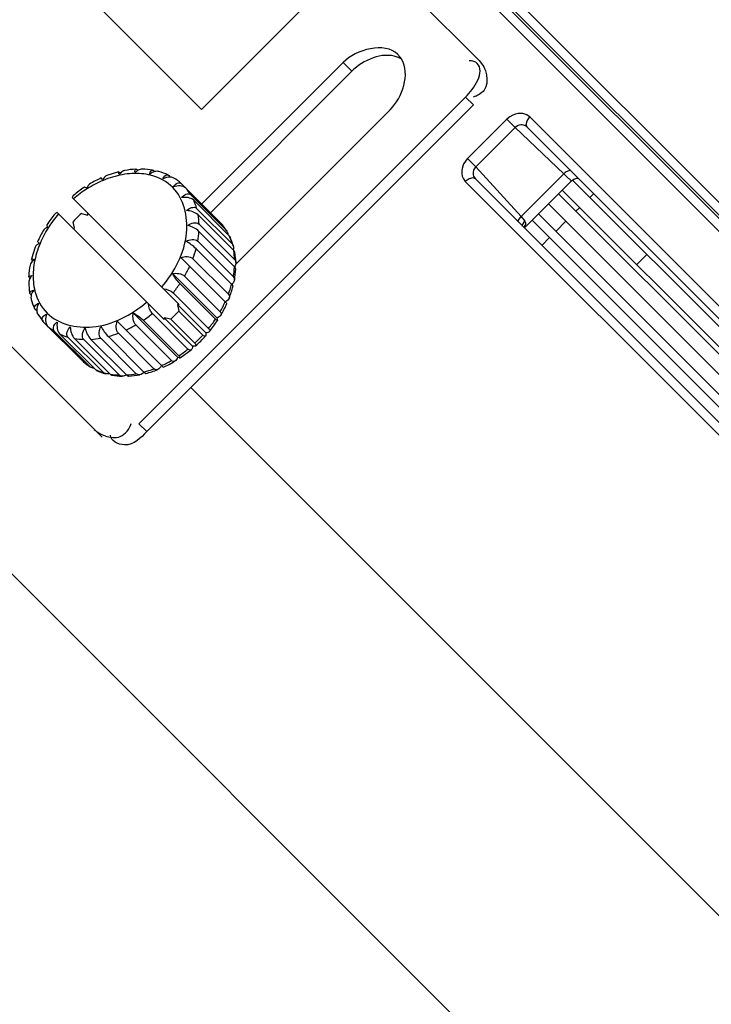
# Paper-space layout 'Sheet' of a CAD drawing. Header units: inches. Extents: x 0.2 to 10.8, y 0.2 to 8.3.
# Tile 527 of 545: x 9.191 to 9.347, y 6.511 to 6.732. Entities that reach past the tile are written whole.
import ezdxf

# ---------------------------------------------------------------- set-up
doc = ezdxf.new("R2010")
doc.units = ezdxf.units.IN
doc.header["$MEASUREMENT"] = 0
doc.layers.get('0').update_dxf_attribs({"lineweight": 5})
doc.styles.add('My Text', font='tahoma.ttf')
doc.dimstyles.new('My Dimension - mm [in] (ANSI)$0', dxfattribs={"dimtxt": 0.12, "dimasz": 0.09842519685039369, "dimexe": 0.125, "dimexo": 0.06299999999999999, "dimgap": 0.03149606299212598, "dimtad": 0, "dimlfac": 250, "dimzin": 4, "dimdsep": 46, "dimtxsty": 'My Text', "dimblk": 'Filled-1', "dimcen": 0.09, "dimclrd": 1, "dimclre": 1, "dimclrt": 1, "dimadec": 1, "dimazin": 1, "dimtfac": 1, "dimtofl": 0, "dimtmove": 0, "dimatfit": 3, "dimfxl": 1, "dimtolj": 1, "dimtzin": 4, "dimlwd": -1, "dimlwe": -1, "dimarcsym": 0})

# ---------------------------------------------------------------- blocks, each defined once
blk = doc.blocks.new('*D10')
at = {"color": 1, "true_color": 0xff0000}
for p, q in [((9.449596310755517, 8.02493972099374), (8.40388933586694, 8.02493972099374)), ((8.52888933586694, 7.926514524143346), (8.52888933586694, 7.823456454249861)), ((8.52888933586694, 5.991751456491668), (8.52888933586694, 6.094809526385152)), ((9.130400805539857, 5.893326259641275), (8.40388933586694, 5.893326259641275))]:
    blk.add_line(p, q, dxfattribs=at)
at = {"layer": 'Defpoints', "color": 0}
for p in [(9.512596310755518, 8.02493972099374), (8.52888933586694, 5.893326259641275), (9.193400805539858, 5.893326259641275)]:
    blk.add_point(p, dxfattribs=at)
at = {"color": 1, "true_color": 0xff0000, "insert": (8.52888933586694, 6.959132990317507), "char_height": 0.12, "attachment_point": 5, "rotation": 90, "style": 'My Text'}
blk.add_mtext('\\A1;532.90 mm [20.980 in]', dxfattribs=at)
blk = doc.blocks.new('Filled-1')
blk = doc.blocks.new('*D11')
at = {"color": 1, "true_color": 0xff0000}
for p, q in [((10.62197169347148, 6.868953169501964), (10.62197169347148, 5.332491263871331)), ((8.790261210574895, 6.233465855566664), (8.790261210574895, 5.332491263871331)), ((8.691836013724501, 5.457491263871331), (8.593410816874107, 5.457491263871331)), ((10.72039689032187, 5.457491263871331), (10.81882208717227, 5.457491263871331))]:
    blk.add_line(p, q, dxfattribs=at)
at = {"layer": 'Defpoints', "color": 0}
for p in [(10.62197169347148, 6.931953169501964), (8.790261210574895, 6.296465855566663), (10.62197169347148, 5.457491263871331)]:
    blk.add_point(p, dxfattribs=at)
at = {"color": 1, "true_color": 0xff0000, "insert": (9.671286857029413, 5.457491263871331), "char_height": 0.12, "attachment_point": 5, "style": 'My Text'}
blk.add_mtext('\\A1;457.93 mm [18.029 in]', dxfattribs=at)

psp = doc.layouts.new('Sheet')

# ---------------------------------------------------------------- linework, layer by layer
at = {"color": 0, "linetype": 'ByBlock', "lineweight": -3}
for p, q in [((9.210626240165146, 6.822808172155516), (9.719743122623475, 6.313691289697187)), ((9.719755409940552, 6.316507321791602), (9.213442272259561, 6.822820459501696)), ((9.163238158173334, 6.781076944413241), (9.232038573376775, 6.7122765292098)), ((9.257690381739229, 6.779337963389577), (9.676272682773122, 6.360755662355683)), ((9.676284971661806, 6.363571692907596), (9.260506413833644, 6.779350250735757)), ((9.294540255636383, 6.723313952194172), (9.272703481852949, 6.745150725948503)), ((9.232038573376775, 6.7122765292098), (9.263151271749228, 6.743389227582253)), ((9.209687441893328, 6.638461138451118), (9.122297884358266, 6.725850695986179)), ((9.23209132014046, 6.690977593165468), (9.263927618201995, 6.722813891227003)), ((9.265882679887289, 6.720858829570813), (9.263927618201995, 6.722813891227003)), ((9.23404638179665, 6.689022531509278), (9.265882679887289, 6.720858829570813)), ((9.217971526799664, 6.641490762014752), (9.291510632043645, 6.715029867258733)), ((9.291510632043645, 6.715029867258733), (9.293271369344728, 6.713269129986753)), ((9.219732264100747, 6.639730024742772), (9.293271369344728, 6.713269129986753)), ((9.239720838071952, 6.677372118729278), (9.274545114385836, 6.712196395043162)), ((9.300779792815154, 6.710037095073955), (9.29196260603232, 6.701219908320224)), ((9.302630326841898, 6.708186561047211), (9.300779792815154, 6.710037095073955)), ((9.406067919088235, 6.610421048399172), (9.305928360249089, 6.710560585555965)), ((9.302630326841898, 6.708186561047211), (9.293813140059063, 6.69936937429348)), ((9.313583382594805, 6.697755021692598), (9.302630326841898, 6.708186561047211)), ((9.404629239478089, 6.609031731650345), (9.305366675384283, 6.708294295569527)), ((9.293813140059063, 6.69936937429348), (9.29196260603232, 6.701219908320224)), ((9.213384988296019, 6.698212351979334), (9.21073627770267, 6.697359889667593)), ((9.221550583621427, 6.698256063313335), (9.221444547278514, 6.698362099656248)), ((9.293813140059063, 6.69936937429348), (9.303983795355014, 6.688155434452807)), ((9.209860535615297, 6.696443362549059), (9.209474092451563, 6.696829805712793)), ((9.225066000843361, 6.697029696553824), (9.224741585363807, 6.697354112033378)), ((9.592991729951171, 6.394501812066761), (9.291436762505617, 6.696056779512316)), ((9.293717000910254, 6.69660324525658), (9.407742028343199, 6.582578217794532)), ((9.303983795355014, 6.688155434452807), (9.313583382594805, 6.697755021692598)), ((9.30473115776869, 6.685589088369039), (9.315332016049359, 6.696189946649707)), ((9.315325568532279, 6.696184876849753), (9.31589842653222, 6.696588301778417)), ((9.315562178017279, 6.696351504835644), (9.403740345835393, 6.608173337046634)), ((9.10306478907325, 6.69396897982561), (9.345562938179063, 6.451470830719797)), ((9.20626577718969, 6.69457007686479), (9.205746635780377, 6.694752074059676)), ((9.227455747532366, 6.695609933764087), (9.227501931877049, 6.69556698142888)), ((9.236501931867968, 6.68656698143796), (9.227501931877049, 6.69556698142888)), ((9.313265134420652, 6.694123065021), (9.401482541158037, 6.605905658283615)), ((9.227021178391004, 6.668361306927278), (9.20295311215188, 6.692429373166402)), ((9.237604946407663, 6.685078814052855), (9.229604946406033, 6.693078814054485)), ((9.238289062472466, 6.683806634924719), (9.230289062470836, 6.691806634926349)), ((9.312416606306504, 6.693274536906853), (9.400648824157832, 6.605042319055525)), ((9.319463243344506, 6.692450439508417), (9.320336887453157, 6.693324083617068)), ((9.23895871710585, 6.681998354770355), (9.23095871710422, 6.689998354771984)), ((9.310153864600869, 6.691011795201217), (9.39842557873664, 6.602740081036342)), ((9.316351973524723, 6.689339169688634), (9.31720050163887, 6.690187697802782)), ((9.223627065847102, 6.664967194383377), (9.199558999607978, 6.689035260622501)), ((9.205002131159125, 6.688828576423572), (9.206490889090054, 6.688490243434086)), ((9.206490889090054, 6.688490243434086), (9.206496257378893, 6.688886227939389)), ((9.239297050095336, 6.680509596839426), (9.231297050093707, 6.688509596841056)), ((9.303983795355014, 6.688155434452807), (9.304872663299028, 6.687127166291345)), ((9.30432115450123, 6.686268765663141), (9.304872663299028, 6.687127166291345)), ((9.39545507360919, 6.598356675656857), (9.306476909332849, 6.687334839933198)), ((9.307891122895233, 6.688749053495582), (9.396199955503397, 6.600440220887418)), ((9.311826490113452, 6.684813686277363), (9.314089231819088, 6.687076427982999)), ((9.203102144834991, 6.685492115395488), (9.203498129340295, 6.685497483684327)), ((9.203498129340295, 6.685497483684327), (9.203159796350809, 6.686986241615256)), ((9.239504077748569, 6.678460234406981), (9.231504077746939, 6.686460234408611)), ((9.236545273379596, 6.686520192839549), (9.236501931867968, 6.68656698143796)), ((9.237604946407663, 6.685078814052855), (9.237751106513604, 6.684892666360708)), ((9.30430183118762, 6.68601841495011), (9.30432115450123, 6.686268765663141)), ((9.304791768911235, 6.685947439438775), (9.304626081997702, 6.685694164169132)), ((9.239481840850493, 6.676819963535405), (9.231481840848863, 6.684819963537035)), ((9.310412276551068, 6.683399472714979), (9.30866652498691, 6.681653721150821)), ((9.194628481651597, 6.681252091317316), (9.193776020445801, 6.678603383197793)), ((9.195158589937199, 6.682514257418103), (9.195545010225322, 6.682127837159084)), ((9.238835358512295, 6.67289898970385), (9.230835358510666, 6.68089898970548)), ((9.239217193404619, 6.674619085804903), (9.231217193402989, 6.682619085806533)), ((9.194047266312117, 6.67819575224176), (9.19377455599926, 6.678577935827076)), ((9.237764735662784, 6.668539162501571), (9.227393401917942, 6.678910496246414)), ((9.238110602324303, 6.67064278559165), (9.230110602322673, 6.678642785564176)), ((9.330028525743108, 6.677359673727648), (9.332291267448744, 6.679622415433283)), ((9.193166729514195, 6.674702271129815), (9.19393778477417, 6.674887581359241)), ((9.225520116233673, 6.675315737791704), (9.235505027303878, 6.665330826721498)), ((9.236232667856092, 6.666705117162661), (9.228232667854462, 6.674705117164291)), ((9.235196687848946, 6.665051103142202), (9.227196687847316, 6.673051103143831)), ((9.193732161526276, 6.670437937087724), (9.193626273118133, 6.670543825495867)), ((9.233665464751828, 6.662978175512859), (9.225665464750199, 6.670978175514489)), ((9.194959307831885, 6.666921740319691), (9.194634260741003, 6.667246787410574)), ((9.227021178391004, 6.668361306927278), (9.2266251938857, 6.668355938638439)), ((9.2266251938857, 6.668355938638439), (9.233017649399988, 6.661963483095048)), ((9.2266251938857, 6.668355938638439), (9.226963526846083, 6.66686718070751)), ((9.195172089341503, 6.666160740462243), (9.196378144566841, 6.664532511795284)), ((9.216672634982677, 6.666468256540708), (9.226657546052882, 6.656483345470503)), ((9.229010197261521, 6.658322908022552), (9.221010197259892, 6.666322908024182)), ((9.223632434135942, 6.66536317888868), (9.223627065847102, 6.664967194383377)), ((9.223632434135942, 6.66536317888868), (9.230024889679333, 6.658970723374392)), ((9.22512119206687, 6.665024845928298), (9.223632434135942, 6.66536317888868)), ((9.230521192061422, 6.659624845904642), (9.22512119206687, 6.665024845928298)), ((9.232363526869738, 6.661467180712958), (9.226963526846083, 6.66686718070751)), ((9.235505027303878, 6.665330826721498), (9.235682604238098, 6.66477922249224)), ((9.1964213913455, 6.664486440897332), (9.196378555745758, 6.6645326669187)), ((9.20542139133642, 6.655486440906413), (9.1964213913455, 6.664486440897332)), ((9.223449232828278, 6.654223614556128), (9.213077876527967, 6.664594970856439)), ((9.22528325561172, 6.655755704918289), (9.21728325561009, 6.663755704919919)), ((9.22693726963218, 6.656791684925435), (9.21893726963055, 6.664791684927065)), ((9.206909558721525, 6.654383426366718), (9.198909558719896, 6.662383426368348)), ((9.208181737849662, 6.653699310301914), (9.200181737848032, 6.661699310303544)), ((9.209990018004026, 6.65302965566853), (9.201990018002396, 6.66102965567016)), ((9.211478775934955, 6.652691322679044), (9.203478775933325, 6.660691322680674)), ((9.2135281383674, 6.652484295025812), (9.20552813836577, 6.660484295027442)), ((9.215168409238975, 6.652506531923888), (9.207168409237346, 6.660506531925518)), ((9.217369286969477, 6.652771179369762), (9.209369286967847, 6.660771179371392)), ((9.21908938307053, 6.653153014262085), (9.2110893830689, 6.661153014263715)), ((9.22134558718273, 6.653877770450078), (9.213345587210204, 6.661877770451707)), ((9.227229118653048, 6.656314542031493), (9.229721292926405, 6.658156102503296)), ((9.20542139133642, 6.655486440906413), (9.205468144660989, 6.655442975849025)), ((9.207095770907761, 6.654237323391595), (9.206909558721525, 6.654383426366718)), ((9.219130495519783, 6.653112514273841), (9.219508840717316, 6.652840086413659)), ((9.642680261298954, 6.23662842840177), (9.229655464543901, 6.649653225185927)), ((9.217971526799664, 6.641490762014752), (9.219732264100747, 6.639730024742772))]:
    psp.add_line(p, q, dxfattribs=at)
for points in [[(9.305928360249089, 6.710560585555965), (9.305601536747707, 6.710838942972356), (9.305251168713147, 6.71105409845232), (9.30486300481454, 6.711219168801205), (9.304423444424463, 6.7113331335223), (9.303922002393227, 6.711384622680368), (9.303353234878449, 6.711354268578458), (9.302738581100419, 6.711222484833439), (9.302099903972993, 6.71097579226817), (9.30144281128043, 6.710592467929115), (9.300779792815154, 6.710037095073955)], [(9.305366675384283, 6.708294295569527), (9.305122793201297, 6.708900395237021), (9.305328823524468, 6.709731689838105), (9.305928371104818, 6.71056059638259)], [(9.305366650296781, 6.708294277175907), (9.305183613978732, 6.708452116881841), (9.30498997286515, 6.708577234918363), (9.304777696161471, 6.708677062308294), (9.304539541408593, 6.708751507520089), (9.304270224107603, 6.708794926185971), (9.303967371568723, 6.708797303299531), (9.303642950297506, 6.70874765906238), (9.303308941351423, 6.708638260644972), (9.302968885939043, 6.708457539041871), (9.302630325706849, 6.708186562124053)], [(9.29196260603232, 6.701219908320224), (9.29160816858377, 6.700825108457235), (9.29131521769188, 6.700420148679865), (9.29106675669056, 6.699987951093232), (9.290860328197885, 6.699514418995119), (9.290704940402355, 6.698990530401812), (9.290619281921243, 6.698414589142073), (9.290627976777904, 6.697812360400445), (9.290749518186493, 6.697209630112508), (9.291006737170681, 6.696617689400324), (9.291436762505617, 6.696056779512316)], [(9.293813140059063, 6.69936937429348), (9.293641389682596, 6.699165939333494), (9.293502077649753, 6.698955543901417), (9.293386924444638, 6.698729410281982), (9.293295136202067, 6.698480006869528), (9.293231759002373, 6.698202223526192), (9.293206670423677, 6.697894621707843), (9.293231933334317, 6.697570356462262), (9.293316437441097, 6.697242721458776), (9.293471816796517, 6.696917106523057), (9.293717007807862, 6.696603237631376)], [(9.293717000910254, 6.696603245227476), (9.293113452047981, 6.696861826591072), (9.29227522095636, 6.696660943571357), (9.291436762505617, 6.696056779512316)], [(9.31589842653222, 6.696588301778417), (9.316537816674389, 6.696765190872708), (9.316913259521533, 6.696747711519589)], [(9.30332971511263, 6.6869905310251), (9.303392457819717, 6.687328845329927), (9.303983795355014, 6.688155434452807)], [(9.304872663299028, 6.687127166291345), (9.305024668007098, 6.686764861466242), (9.304974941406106, 6.686356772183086), (9.304791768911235, 6.685947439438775)]]:
    psp.add_lwpolyline(points, dxfattribs=at)
for centre, radius, start, end in [((9.273987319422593, 6.718400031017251), 0.006028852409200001, 68.77302071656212, 69.55097881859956), ((9.21881966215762, 6.685282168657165), 0.0135031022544, 65.19137998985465, 74.25492274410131), ((9.220551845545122, 6.672374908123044), 0.0268470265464, 114.3700094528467, 120.7187483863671), ((9.219402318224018, 6.686439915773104), 0.0122046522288, 48.71050381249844, 58.23343118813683), ((9.221877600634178, 6.670231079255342), 0.02936894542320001, 123.4382558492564, 129.4864552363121), ((9.22081078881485, 6.671314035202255), 0.02726261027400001, 122.0147612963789, 130.1530979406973), ((9.22007163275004, 6.687165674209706), 0.011218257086, 31.80970126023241, 41.28123148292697), ((9.218802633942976, 6.686524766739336), 0.0126426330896, 15.94723232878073, 24.69465290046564), ((9.221757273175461, 6.670110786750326), 0.02936892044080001, 140.5135489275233, 146.561747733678), ((9.220674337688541, 6.671177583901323), 0.02726261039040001, 139.8469020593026, 147.985238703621), ((9.22605201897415, 6.665936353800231), 0.03109906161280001, 132.5991999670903, 137.4008000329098), ((9.219613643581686, 6.671436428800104), 0.02684723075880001, 149.2812644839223, 155.6299584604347), ((9.228215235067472, 6.679282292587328), 0.011033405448, 39.79484850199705, 41.31813229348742), ((9.227377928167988, 6.678469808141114), 0.0122007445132, 31.76498169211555, 41.28777016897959), ((9.212350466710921, 6.686004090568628), 0.01916798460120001, 349.8284043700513, 356.4582239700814), ((9.227261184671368, 6.678718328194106), 0.0121451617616, 23.32474842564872, 24.7687883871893), ((9.226718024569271, 6.678496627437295), 0.0127317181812, 15.96437724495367, 23.27309655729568), ((9.226217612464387, 6.677884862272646), 0.0135025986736, 15.74487969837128, 24.80903054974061), ((9.208216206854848, 6.686920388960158), 0.02340690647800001, 339.2899232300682, 345.0931201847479), ((9.204603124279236, 6.688425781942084), 0.02732420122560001, 329.858098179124, 335.0924312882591), ((9.220350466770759, 6.678004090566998), 0.0191679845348, 349.8284043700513, 356.4582239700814), ((9.202244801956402, 6.689880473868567), 0.03009691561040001, 321.0937689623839, 326.0014027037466), ((9.216216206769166, 6.678920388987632), 0.0234069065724, 339.2899233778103, 345.0931201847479), ((9.2165869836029, 6.678249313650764), 0.02329375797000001, 338.7356132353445, 345.5838876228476), ((9.236525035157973, 6.670587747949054), 0.003267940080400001, 43.9977899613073, 45.01138557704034), ((9.206706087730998, 6.673168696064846), 0.0135029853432, 195.7451877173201, 204.8087733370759), ((9.212603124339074, 6.680425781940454), 0.02732420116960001, 329.858098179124, 335.0924312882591), ((9.213311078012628, 6.679616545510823), 0.02684578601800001, 329.2805730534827, 335.6295860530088), ((9.202107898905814, 6.689743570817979), 0.03009691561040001, 303.9985972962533, 308.9062310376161), ((9.204071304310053, 6.687917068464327), 0.03109906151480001, 312.5991999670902, 317.4008000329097), ((9.210244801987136, 6.681880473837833), 0.03009691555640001, 321.0937689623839, 326.0014027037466), ((9.204822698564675, 6.671916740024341), 0.011218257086, 228.7187685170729, 238.1902987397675), ((9.203562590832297, 6.687385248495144), 0.02732420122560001, 294.9075687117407, 300.1419018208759), ((9.211174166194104, 6.680936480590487), 0.02935874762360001, 320.5127928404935, 326.5630691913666), ((9.205463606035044, 6.673185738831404), 0.0126426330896, 245.3053470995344, 254.0527676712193), ((9.205984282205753, 6.679637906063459), 0.01916798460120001, 273.5417760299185, 280.1715956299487), ((9.205067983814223, 6.683772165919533), 0.02340690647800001, 284.9068798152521, 290.7100767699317), ((9.209471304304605, 6.682517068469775), 0.03109906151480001, 312.5991999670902, 317.4008000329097), ((9.210474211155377, 6.681514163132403), 0.03026650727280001, 312.024306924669, 317.9756865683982), ((9.210107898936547, 6.681743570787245), 0.03009691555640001, 303.9985972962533, 308.9062310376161), ((9.21270606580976, 6.663773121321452), 0.0110333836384, 228.6818673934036, 230.1971571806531), ((9.21351844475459, 6.664610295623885), 0.0122005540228, 228.7122392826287, 238.2351154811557), ((9.213067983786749, 6.675772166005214), 0.0234069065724, 284.9068798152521, 290.7100766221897), ((9.211562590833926, 6.679385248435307), 0.02732420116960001, 294.9075687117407, 300.1419018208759), ((9.212371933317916, 6.678677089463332), 0.02684555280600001, 294.3703833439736, 300.7194643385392), ((9.21327004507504, 6.664727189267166), 0.0121451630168, 245.2312116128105, 246.6752741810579), ((9.214103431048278, 6.665770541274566), 0.0135023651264, 245.1908724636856, 254.2551947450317), ((9.213491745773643, 6.665270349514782), 0.0127317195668, 246.7269256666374, 254.0356227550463), ((9.213984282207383, 6.671637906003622), 0.0191679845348, 273.5417760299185, 280.1715956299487), ((9.221752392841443, 6.655815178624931), 0.003765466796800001, 224.9909039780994, 225.869039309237), ((9.21373899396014, 6.675401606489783), 0.0232939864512, 284.4161261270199, 291.2643401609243)]:
    psp.add_arc(centre, radius, start, end, dxfattribs=at)
for points in [[(9.276237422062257, 6.724647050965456), (9.273303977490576, 6.727580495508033), (9.266861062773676, 6.725747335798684), (9.263927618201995, 6.722813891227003)], [(9.276093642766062, 6.724048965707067), (9.27275246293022, 6.725294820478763), (9.268404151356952, 6.723380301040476), (9.265882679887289, 6.720858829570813)], [(9.274545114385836, 6.712196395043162), (9.27729149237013, 6.714942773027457), (9.279098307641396, 6.720249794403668), (9.277081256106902, 6.723568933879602)], [(9.291510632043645, 6.715029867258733), (9.293401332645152, 6.71692056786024), (9.296004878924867, 6.720726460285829), (9.29411417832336, 6.722617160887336)], [(9.214751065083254, 6.698514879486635), (9.214385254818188, 6.698445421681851), (9.214055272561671, 6.698203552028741), (9.21379487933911, 6.69793739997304)], [(9.217286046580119, 6.698821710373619), (9.216436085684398, 6.698776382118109), (9.215587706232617, 6.698671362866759), (9.21475103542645, 6.698514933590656)], [(9.221036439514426, 6.698608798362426), (9.220273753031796, 6.698742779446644), (9.219498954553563, 6.698818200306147), (9.218724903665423, 6.698840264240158)], [(9.221550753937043, 6.698259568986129), (9.221148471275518, 6.698155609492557), (9.220764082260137, 6.697961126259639), (9.220429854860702, 6.697714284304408)], [(9.20994163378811, 6.696286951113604), (9.208699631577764, 6.695769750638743), (9.207499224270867, 6.695142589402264), (9.206357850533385, 6.694430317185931)], [(9.210736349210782, 6.697359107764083), (9.210343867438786, 6.697203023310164), (9.210053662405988, 6.696819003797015), (9.209860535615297, 6.696443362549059)], [(9.214218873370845, 6.697567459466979), (9.212754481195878, 6.697301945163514), (9.211315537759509, 6.69685907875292), (9.20994163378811, 6.696286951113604)], [(9.218571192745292, 6.69778738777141), (9.217124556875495, 6.697919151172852), (9.215648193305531, 6.6978266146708), (9.214218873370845, 6.697567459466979)], [(9.223367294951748, 6.696626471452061), (9.223506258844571, 6.697085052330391), (9.224042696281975, 6.697714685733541), (9.224485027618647, 6.697530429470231)], [(9.225068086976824, 6.697034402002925), (9.224486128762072, 6.697069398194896), (9.223882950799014, 6.696898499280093), (9.223367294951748, 6.696626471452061)], [(9.228501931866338, 6.69456698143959), (9.227858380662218, 6.695210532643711), (9.226647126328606, 6.695125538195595), (9.225784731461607, 6.694834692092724)], [(9.227576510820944, 6.692417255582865), (9.227999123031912, 6.692989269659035), (9.229102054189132, 6.693581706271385), (9.229604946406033, 6.693078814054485)], [(9.230289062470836, 6.691806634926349), (9.22963370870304, 6.692461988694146), (9.22849300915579, 6.692555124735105), (9.227576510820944, 6.692417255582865)], [(9.228664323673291, 6.689479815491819), (9.22921972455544, 6.690033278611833), (9.230404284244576, 6.690552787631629), (9.23095871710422, 6.689998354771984)], [(9.231297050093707, 6.688509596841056), (9.230635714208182, 6.689170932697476), (9.22959849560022, 6.689434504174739), (9.228664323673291, 6.689479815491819)], [(9.229000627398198, 6.686150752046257), (9.229676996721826, 6.686650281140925), (9.230909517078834, 6.687054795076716), (9.231504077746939, 6.686460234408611)], [(9.231504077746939, 6.686460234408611), (9.231480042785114, 6.687146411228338), (9.23141259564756, 6.687832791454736), (9.231297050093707, 6.688509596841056)], [(9.19755805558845, 6.685630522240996), (9.196845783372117, 6.684489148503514), (9.196218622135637, 6.683288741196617), (9.195701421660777, 6.68204673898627)], [(9.231481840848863, 6.684819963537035), (9.230818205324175, 6.685483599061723), (9.229904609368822, 6.685898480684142), (9.229000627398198, 6.686150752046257)], [(9.228570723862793, 6.68257556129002), (9.229351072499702, 6.682987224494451), (9.230593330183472, 6.683242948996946), (9.231217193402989, 6.682619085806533)], [(9.195701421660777, 6.68204673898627), (9.195129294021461, 6.680672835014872), (9.194686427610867, 6.679233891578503), (9.194420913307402, 6.677769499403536)], [(9.195545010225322, 6.682127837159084), (9.195171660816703, 6.681935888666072), (9.194780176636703, 6.681647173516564), (9.19464080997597, 6.681251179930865)], [(9.230835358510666, 6.68089898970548), (9.230171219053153, 6.681563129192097), (9.22938544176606, 6.6821082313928), (9.228570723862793, 6.68257556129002)], [(9.239504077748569, 6.678460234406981), (9.239480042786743, 6.679146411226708), (9.23941259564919, 6.679832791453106), (9.239297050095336, 6.680509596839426)], [(9.19404764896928, 6.678195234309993), (9.193780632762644, 6.677940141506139), (9.193549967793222, 6.677602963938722), (9.19348852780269, 6.677238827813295)], [(9.227393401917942, 6.678910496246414), (9.228255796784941, 6.679201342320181), (9.229467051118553, 6.679286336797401), (9.230110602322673, 6.678642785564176)], [(9.239775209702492, 6.677789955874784), (9.239753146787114, 6.678564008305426), (9.239677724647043, 6.6793388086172), (9.239543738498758, 6.680101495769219)], [(9.193473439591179, 6.677237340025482), (9.193317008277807, 6.67640066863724), (9.193211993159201, 6.675552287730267), (9.193166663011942, 6.674702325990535)], [(9.194420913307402, 6.677769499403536), (9.194161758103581, 6.676340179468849), (9.194069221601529, 6.674863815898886), (9.19420098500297, 6.673417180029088)], [(9.239449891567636, 6.673816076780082), (9.239606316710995, 6.674652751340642), (9.239711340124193, 6.675501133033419), (9.239756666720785, 6.67635109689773)], [(9.225520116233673, 6.675315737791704), (9.226436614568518, 6.675453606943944), (9.227577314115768, 6.675360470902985), (9.228232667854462, 6.674705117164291)], [(9.227196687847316, 6.673051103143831), (9.2265325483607, 6.673715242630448), (9.225987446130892, 6.674501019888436), (9.225520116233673, 6.675315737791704)], [(9.239449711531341, 6.673816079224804), (9.23937986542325, 6.673451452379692), (9.239139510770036, 6.673122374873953), (9.238874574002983, 6.672862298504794)], [(9.193148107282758, 6.67326347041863), (9.193170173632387, 6.672489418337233), (9.193245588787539, 6.671714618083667), (9.193379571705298, 6.67095193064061)], [(9.193380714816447, 6.670951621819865), (9.193315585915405, 6.671305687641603), (9.193915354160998, 6.671528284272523), (9.194274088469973, 6.671558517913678)], [(9.194274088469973, 6.671558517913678), (9.194027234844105, 6.67122427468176), (9.193822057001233, 6.670842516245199), (9.193728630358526, 6.670437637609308)], [(9.22347803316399, 6.671904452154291), (9.224261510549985, 6.671789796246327), (9.225105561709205, 6.671538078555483), (9.225665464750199, 6.670978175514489)], [(9.23829374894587, 6.669801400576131), (9.238137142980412, 6.66940920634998), (9.237753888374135, 6.669118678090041), (9.237378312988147, 6.668925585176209)], [(9.194450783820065, 6.667503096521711), (9.194249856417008, 6.667939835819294), (9.194901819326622, 6.66848165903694), (9.19536190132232, 6.668621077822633)], [(9.19536190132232, 6.668621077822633), (9.195090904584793, 6.668107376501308), (9.194922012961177, 6.667503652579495), (9.194965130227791, 6.666924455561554)], [(9.221010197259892, 6.666322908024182), (9.220450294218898, 6.666882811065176), (9.220198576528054, 6.667726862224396), (9.22008392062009, 6.66851033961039)], [(9.197153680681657, 6.666203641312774), (9.196862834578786, 6.665341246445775), (9.19677784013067, 6.664129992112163), (9.19742139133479, 6.663486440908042)], [(9.21728325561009, 6.663755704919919), (9.216627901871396, 6.664411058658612), (9.216534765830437, 6.665551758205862), (9.216672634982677, 6.666468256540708)], [(9.216672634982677, 6.666468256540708), (9.217487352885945, 6.666000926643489), (9.218273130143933, 6.665455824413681), (9.21893726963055, 6.664791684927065)], [(9.199571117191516, 6.664411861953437), (9.199433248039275, 6.663495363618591), (9.199526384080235, 6.662354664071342), (9.200181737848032, 6.661699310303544)], [(9.201990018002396, 6.66102965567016), (9.201435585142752, 6.661584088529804), (9.201955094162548, 6.662768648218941), (9.202508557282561, 6.66332404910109)], [(9.202508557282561, 6.66332404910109), (9.202553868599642, 6.662389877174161), (9.202817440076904, 6.661352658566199), (9.203478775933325, 6.660691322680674)], [(9.20552813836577, 6.660484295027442), (9.204933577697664, 6.661078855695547), (9.205338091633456, 6.662311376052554), (9.205837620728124, 6.662987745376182)], [(9.205837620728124, 6.662987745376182), (9.206089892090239, 6.662083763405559), (9.206504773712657, 6.661170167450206), (9.207168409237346, 6.660506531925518)], [(9.209369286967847, 6.660771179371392), (9.208745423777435, 6.661395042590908), (9.20900114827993, 6.662637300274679), (9.209412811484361, 6.663417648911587)], [(9.209412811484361, 6.663417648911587), (9.20988014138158, 6.66260293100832), (9.210425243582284, 6.661817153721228), (9.2110893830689, 6.661153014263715)], [(9.213345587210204, 6.661877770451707), (9.21270203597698, 6.662521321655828), (9.2127870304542, 6.66373257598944), (9.213077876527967, 6.664594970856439)], [(9.203478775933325, 6.660691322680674), (9.204155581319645, 6.66057577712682), (9.204841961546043, 6.660508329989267), (9.20552813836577, 6.660484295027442)], [(9.223062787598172, 6.654610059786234), (9.222870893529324, 6.654236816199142), (9.222582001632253, 6.653845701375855), (9.22218612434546, 6.653706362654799)], [(9.211478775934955, 6.652691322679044), (9.212155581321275, 6.652575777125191), (9.212841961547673, 6.652508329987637), (9.2135281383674, 6.652484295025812)], [(9.211886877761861, 6.652444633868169), (9.21264956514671, 6.652310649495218), (9.213424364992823, 6.652235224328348), (9.214198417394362, 6.652213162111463)], [(9.215637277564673, 6.652231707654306), (9.216487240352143, 6.652277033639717), (9.217335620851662, 6.652382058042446), (9.218172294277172, 6.652538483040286)], [(9.219127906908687, 6.653110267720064), (9.218873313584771, 6.652844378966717), (9.218536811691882, 6.652615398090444), (9.218173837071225, 6.652554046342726)]]:
    psp.add_open_spline(points, degree=3, dxfattribs=at)
for points, knots in [([(9.277071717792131, 6.723578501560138), (9.276928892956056, 6.723664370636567), (9.276634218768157, 6.723824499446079), (9.27632698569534, 6.723958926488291), (9.276170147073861, 6.724019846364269)], [0, 0, 0, 0, 0.4976054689, 1, 1, 1, 1]), ([(9.277081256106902, 6.723568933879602), (9.27696175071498, 6.72376558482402), (9.276701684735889, 6.724143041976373), (9.27639798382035, 6.724486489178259), (9.276237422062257, 6.724647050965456)], [0, 0, 0, 0, 0.5033321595, 1, 1, 1, 1]), ([(9.29411417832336, 6.722617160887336), (9.293912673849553, 6.722818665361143), (9.293318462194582, 6.723152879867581), (9.29265563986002, 6.723227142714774), (9.292285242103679, 6.723233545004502)], [0, 0, 0, 0, 0.4347881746, 1, 1, 1, 1]), ([(9.294540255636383, 6.723313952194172), (9.296145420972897, 6.721708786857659), (9.297325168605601, 6.717045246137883), (9.294147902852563, 6.715292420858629), (9.293217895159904, 6.71503999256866)], [0, 0, 0, 0, 0.7019959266, 1, 1, 1, 1]), ([(9.213525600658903, 6.697620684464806), (9.213459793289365, 6.697753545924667), (9.213363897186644, 6.697880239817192), (9.213336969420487, 6.698191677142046), (9.213393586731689, 6.698200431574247)], [0, 0, 0, 0, 0.7212918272, 1, 1, 1, 1]), ([(9.213393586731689, 6.698200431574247), (9.213447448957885, 6.698208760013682), (9.213600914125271, 6.698114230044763), (9.21371639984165, 6.698014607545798), (9.213792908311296, 6.697940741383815)], [0, 0, 0, 0, 0.3388400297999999, 1, 1, 1, 1]), ([(9.21710079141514, 6.698050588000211), (9.217070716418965, 6.69823021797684), (9.216986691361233, 6.698504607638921), (9.217193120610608, 6.698805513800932), (9.217292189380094, 6.698808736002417)], [0, 0, 0, 0, 0.6475709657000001, 1, 1, 1, 1]), ([(9.217751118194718, 6.698553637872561), (9.217633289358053, 6.698485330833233), (9.217405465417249, 6.698330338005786), (9.217198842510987, 6.698148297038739), (9.21710079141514, 6.698050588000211)], [0, 0, 0, 0, 0.4959452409, 1, 1, 1, 1]), ([(9.217292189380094, 6.698808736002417), (9.217364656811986, 6.698811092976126), (9.217542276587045, 6.698741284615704), (9.217678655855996, 6.698623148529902), (9.217754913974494, 6.698546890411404)], [0, 0, 0, 0, 0.4020257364, 1, 1, 1, 1]), ([(9.218724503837, 6.698838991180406), (9.218562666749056, 6.698844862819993), (9.218218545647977, 6.69878867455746), (9.217906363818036, 6.698643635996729), (9.217751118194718, 6.698553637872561)], [0, 0, 0, 0, 0.4743658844, 1, 1, 1, 1]), ([(9.220429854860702, 6.697714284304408), (9.22044943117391, 6.697946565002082), (9.220469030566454, 6.698370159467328), (9.220884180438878, 6.698616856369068), (9.221040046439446, 6.698593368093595)], [0, 0, 0, 0, 0.596586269, 1, 1, 1, 1]), ([(9.221040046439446, 6.698593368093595), (9.221109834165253, 6.698582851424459), (9.221260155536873, 6.698524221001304), (9.221383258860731, 6.698423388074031), (9.221444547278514, 6.698362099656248)], [0, 0, 0, 0, 0.4488102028, 1, 1, 1, 1]), ([(9.222483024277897, 6.698277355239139), (9.222339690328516, 6.698318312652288), (9.222022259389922, 6.698352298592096), (9.221710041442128, 6.698300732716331), (9.221550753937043, 6.698259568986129)], [0, 0, 0, 0, 0.4753668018, 1, 1, 1, 1]), ([(9.315204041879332, 6.698499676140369), (9.314907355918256, 6.698509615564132), (9.314295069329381, 6.698345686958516), (9.313799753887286, 6.697976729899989), (9.313583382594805, 6.697755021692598)], [0, 0, 0, 0, 0.4893351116, 1, 1, 1, 1]), ([(9.21379487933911, 6.69793739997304), (9.213746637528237, 6.697888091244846), (9.213653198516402, 6.697785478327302), (9.213567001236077, 6.697676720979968), (9.213525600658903, 6.697620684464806)], [0, 0, 0, 0, 0.4975169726, 1, 1, 1, 1]), ([(9.22560379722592, 6.694668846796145), (9.224256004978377, 6.696016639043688), (9.221815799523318, 6.69731135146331), (9.219255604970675, 6.697725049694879), (9.218571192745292, 6.69778738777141)], [0, 0, 0, 0, 0.7349931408, 1, 1, 1, 1]), ([(9.224485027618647, 6.697530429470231), (9.224531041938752, 6.697511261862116), (9.224623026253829, 6.697460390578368), (9.224703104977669, 6.697392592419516), (9.224741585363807, 6.697354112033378)], [0, 0, 0, 0, 0.4780725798, 1, 1, 1, 1]), ([(9.225826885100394, 6.696815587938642), (9.225719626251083, 6.696881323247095), (9.225471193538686, 6.696984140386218), (9.225207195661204, 6.697026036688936), (9.225068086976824, 6.697034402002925)], [0, 0, 0, 0, 0.4744301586, 1, 1, 1, 1]), ([(9.314670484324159, 6.6967465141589), (9.314508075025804, 6.696893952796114), (9.314144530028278, 6.697228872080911), (9.31378362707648, 6.697566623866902), (9.313583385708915, 6.697755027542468)], [0, 0, 0, 0, 0.4437682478, 1, 1, 1, 1]), ([(9.31533138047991, 6.696190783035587), (9.315268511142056, 6.696148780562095), (9.315035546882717, 6.696521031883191), (9.314827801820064, 6.696603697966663), (9.314670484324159, 6.6967465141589)], [0, 0, 0, 0, 0.2624561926, 1, 1, 1, 1]), ([(9.206837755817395, 6.69545477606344), (9.206700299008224, 6.695372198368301), (9.206459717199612, 6.69508883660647), (9.206322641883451, 6.694757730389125), (9.20626577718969, 6.69457007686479)], [0, 0, 0, 0, 0.4498840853, 1, 1, 1, 1]), ([(9.22308645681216, 6.672296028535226), (9.22596496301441, 6.67571257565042), (9.230110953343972, 6.68312083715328), (9.228113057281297, 6.692159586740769), (9.22560379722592, 6.694668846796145)], [0, 0, 0, 0, 0.5573140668, 1, 1, 1, 1]), ([(9.225784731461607, 6.694834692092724), (9.225879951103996, 6.695019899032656), (9.226169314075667, 6.695594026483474), (9.227113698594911, 6.695902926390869), (9.227455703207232, 6.695609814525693)], [0, 0, 0, 0, 0.3161663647, 1, 1, 1, 1]), ([(9.2032022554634, 6.692896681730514), (9.203140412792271, 6.692845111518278), (9.203034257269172, 6.692694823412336), (9.202976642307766, 6.692524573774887), (9.20295311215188, 6.692429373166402)], [0, 0, 0, 0, 0.4508869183, 1, 1, 1, 1]), ([(9.199558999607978, 6.689035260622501), (9.199463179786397, 6.689011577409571), (9.199292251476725, 6.688955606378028), (9.199140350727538, 6.688849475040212), (9.199090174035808, 6.688786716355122)], [0, 0, 0, 0, 0.5512464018, 1, 1, 1, 1]), ([(9.197418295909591, 6.68572259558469), (9.197230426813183, 6.685665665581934), (9.196896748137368, 6.685537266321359), (9.196616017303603, 6.685289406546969), (9.19654035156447, 6.685149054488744)], [0, 0, 0, 0, 0.5518002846, 1, 1, 1, 1]), ([(9.197249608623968, 6.686294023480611), (9.197213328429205, 6.686236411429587), (9.197290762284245, 6.686011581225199), (9.197359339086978, 6.685841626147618), (9.197418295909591, 6.68572259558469)], [0, 0, 0, 0, 0.3388683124, 1, 1, 1, 1]), ([(9.237204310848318, 6.685680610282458), (9.237123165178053, 6.685794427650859), (9.236956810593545, 6.686018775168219), (9.236782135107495, 6.686236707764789), (9.236692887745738, 6.686343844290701)], [0, 0, 0, 0, 0.500613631, 1, 1, 1, 1]), ([(9.237604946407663, 6.685078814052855), (9.237541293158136, 6.685181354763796), (9.237410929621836, 6.68538412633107), (9.237274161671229, 6.685582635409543), (9.237204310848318, 6.685680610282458)], [0, 0, 0, 0, 0.5007584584, 1, 1, 1, 1]), ([(9.237750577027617, 6.684892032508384), (9.237816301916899, 6.684784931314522), (9.237919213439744, 6.684536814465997), (9.237960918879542, 6.684273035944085), (9.237969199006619, 6.684134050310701)], [0, 0, 0, 0, 0.4743817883, 1, 1, 1, 1]), ([(9.238465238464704, 6.683550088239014), (9.238446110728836, 6.683596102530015), (9.238395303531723, 6.683688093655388), (9.238327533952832, 6.683768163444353), (9.238289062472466, 6.683806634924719)], [0, 0, 0, 0, 0.4780534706, 1, 1, 1, 1]), ([(9.23895871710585, 6.681998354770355), (9.239018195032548, 6.681938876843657), (9.239122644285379, 6.681796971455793), (9.239187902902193, 6.681634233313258), (9.239212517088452, 6.68154813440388)], [0, 0, 0, 0, 0.4843555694, 1, 1, 1, 1]), ([(9.239212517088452, 6.68154813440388), (9.239253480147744, 6.681404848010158), (9.239287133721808, 6.681087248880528), (9.239235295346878, 6.680775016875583), (9.239194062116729, 6.680615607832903)], [0, 0, 0, 0, 0.4750882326, 1, 1, 1, 1]), ([(9.23952800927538, 6.680105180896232), (9.239517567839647, 6.68017494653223), (9.23945908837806, 6.680325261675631), (9.23935831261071, 6.680448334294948), (9.239297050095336, 6.680509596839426)], [0, 0, 0, 0, 0.4487990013, 1, 1, 1, 1]), ([(9.19377624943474, 6.67860321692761), (9.19379274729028, 6.678661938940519), (9.194099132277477, 6.678605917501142), (9.194235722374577, 6.678528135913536), (9.194367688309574, 6.678462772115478)], [0, 0, 0, 0, 0.2928787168, 1, 1, 1, 1]), ([(9.194367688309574, 6.678462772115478), (9.194311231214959, 6.678421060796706), (9.194201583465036, 6.678335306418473), (9.194097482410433, 6.67824284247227), (9.19404764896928, 6.678195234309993)], [0, 0, 0, 0, 0.5045814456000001, 1, 1, 1, 1]), ([(9.239504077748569, 6.678460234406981), (9.239588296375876, 6.67837601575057), (9.239725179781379, 6.678163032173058), (9.239771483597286, 6.677916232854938), (9.23977523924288, 6.677789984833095)], [0, 0, 0, 0, 0.4853290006, 1, 1, 1, 1]), ([(9.23977523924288, 6.677789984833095), (9.239780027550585, 6.67762902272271), (9.239720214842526, 6.677286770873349), (9.23957699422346, 6.676975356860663), (9.239487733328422, 6.676819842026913)], [0, 0, 0, 0, 0.4731484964, 1, 1, 1, 1]), ([(9.239740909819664, 6.67635856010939), (9.239743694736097, 6.676429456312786), (9.239677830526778, 6.676603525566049), (9.239563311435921, 6.676737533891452), (9.23948949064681, 6.676812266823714)], [0, 0, 0, 0, 0.4031387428, 1, 1, 1, 1]), ([(9.193431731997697, 6.674241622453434), (9.193343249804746, 6.674088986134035), (9.193204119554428, 6.673774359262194), (9.193156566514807, 6.67343137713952), (9.193161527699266, 6.67326771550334)], [0, 0, 0, 0, 0.518654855, 1, 1, 1, 1]), ([(9.193433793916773, 6.674241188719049), (9.193357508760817, 6.674318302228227), (9.193240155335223, 6.674453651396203), (9.193163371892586, 6.674630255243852), (9.193166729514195, 6.674702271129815)], [0, 0, 0, 0, 0.6007302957, 1, 1, 1, 1]), ([(9.19393778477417, 6.674887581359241), (9.19383981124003, 6.674789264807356), (9.193656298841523, 6.674584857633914), (9.193499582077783, 6.67435866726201), (9.193431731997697, 6.674241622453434)], [0, 0, 0, 0, 0.5064016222, 1, 1, 1, 1]), ([(9.239217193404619, 6.674619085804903), (9.239317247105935, 6.674519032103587), (9.239471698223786, 6.674259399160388), (9.239477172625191, 6.673959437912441), (9.239449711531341, 6.673816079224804)], [0, 0, 0, 0, 0.4922287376, 1, 1, 1, 1]), ([(9.19420098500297, 6.673417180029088), (9.194263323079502, 6.672732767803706), (9.19467702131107, 6.670172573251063), (9.195971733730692, 6.667732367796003), (9.197319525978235, 6.66638457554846)], [0, 0, 0, 0, 0.2650068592, 1, 1, 1, 1]), ([(9.23913497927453, 6.672458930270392), (9.239143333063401, 6.672512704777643), (9.239049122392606, 6.672666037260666), (9.238949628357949, 6.672781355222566), (9.238875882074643, 6.672857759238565)], [0, 0, 0, 0, 0.3388334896, 1, 1, 1, 1]), ([(9.193626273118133, 6.670543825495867), (9.193563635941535, 6.670606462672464), (9.193459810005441, 6.670730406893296), (9.193393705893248, 6.670880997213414), (9.193380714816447, 6.670951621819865)], [0, 0, 0, 0, 0.5522871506, 1, 1, 1, 1]), ([(9.193728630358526, 6.670437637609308), (9.193692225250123, 6.670279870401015), (9.193652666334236, 6.669969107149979), (9.193683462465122, 6.669655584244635), (9.193720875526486, 6.669511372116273)], [0, 0, 0, 0, 0.5207894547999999, 1, 1, 1, 1]), ([(9.238110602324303, 6.67064278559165), (9.238218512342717, 6.670534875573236), (9.23838576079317, 6.670259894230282), (9.238348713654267, 6.669939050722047), (9.23829374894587, 6.669801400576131)], [0, 0, 0, 0, 0.5072956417, 1, 1, 1, 1]), ([(9.194634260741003, 6.667246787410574), (9.194595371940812, 6.667285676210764), (9.19452610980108, 6.667365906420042), (9.1944718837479, 6.667457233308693), (9.194450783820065, 6.667503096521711)], [0, 0, 0, 0, 0.5213925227, 1, 1, 1, 1]), ([(9.197319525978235, 6.66638457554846), (9.199828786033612, 6.663875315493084), (9.208867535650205, 6.661877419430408), (9.216275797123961, 6.666023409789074), (9.219692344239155, 6.668901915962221)], [0, 0, 0, 0, 0.4426859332, 1, 1, 1, 1]), ([(9.194965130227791, 6.666924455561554), (9.194975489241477, 6.66678530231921), (9.195016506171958, 6.666522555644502), (9.195112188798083, 6.666272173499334), (9.195174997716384, 6.66616411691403)], [0, 0, 0, 0, 0.5275089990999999, 1, 1, 1, 1]), ([(9.196378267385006, 6.664532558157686), (9.196183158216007, 6.664756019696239), (9.196142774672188, 6.665624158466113), (9.196804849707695, 6.666024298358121), (9.197153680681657, 6.666203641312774)], [0, 0, 0, 0, 0.4306264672, 1, 1, 1, 1]), ([(9.235672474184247, 6.664761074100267), (9.235637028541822, 6.664719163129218), (9.235396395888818, 6.664841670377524), (9.23529303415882, 6.664954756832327), (9.235196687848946, 6.665051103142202)], [0, 0, 0, 0, 0.2871656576, 1, 1, 1, 1]), ([(9.23638699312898, 6.665903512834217), (9.236302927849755, 6.66576674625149), (9.236021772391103, 6.665526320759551), (9.235691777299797, 6.665387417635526), (9.235505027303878, 6.665330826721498)], [0, 0, 0, 0, 0.451360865, 1, 1, 1, 1]), ([(9.236232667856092, 6.666705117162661), (9.236342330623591, 6.666595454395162), (9.23652241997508, 6.666336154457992), (9.2364578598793, 6.666018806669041), (9.23638699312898, 6.665903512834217)], [0, 0, 0, 0, 0.5340103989, 1, 1, 1, 1]), ([(9.198909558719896, 6.662383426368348), (9.198543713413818, 6.662749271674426), (9.19881707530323, 6.663818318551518), (9.199382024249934, 6.664272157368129), (9.199571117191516, 6.664411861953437)], [0, 0, 0, 0, 0.687564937, 1, 1, 1, 1]), ([(9.233665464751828, 6.662978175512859), (9.233772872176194, 6.662870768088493), (9.233958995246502, 6.662653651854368), (9.233902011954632, 6.662352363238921), (9.23383010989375, 6.662267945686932)], [0, 0, 0, 0, 0.5780269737, 1, 1, 1, 1]), ([(9.232953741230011, 6.661260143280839), (9.232894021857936, 6.661204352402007), (9.232624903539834, 6.661204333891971), (9.232463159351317, 6.661367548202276), (9.232363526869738, 6.661467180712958)], [0, 0, 0, 0, 0.3670953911, 1, 1, 1, 1]), ([(9.233017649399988, 6.661963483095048), (9.233041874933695, 6.661818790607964), (9.233073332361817, 6.661587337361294), (9.23302223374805, 6.661324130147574), (9.232953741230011, 6.661260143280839)], [0, 0, 0, 0, 0.6101642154, 1, 1, 1, 1]), ([(9.23383010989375, 6.662267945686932), (9.233747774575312, 6.662171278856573), (9.233473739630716, 6.662027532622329), (9.233183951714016, 6.661977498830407), (9.233017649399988, 6.661963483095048)], [0, 0, 0, 0, 0.4320905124, 1, 1, 1, 1]), ([(9.229718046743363, 6.658164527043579), (9.229627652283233, 6.658098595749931), (9.229337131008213, 6.658048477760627), (9.229114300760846, 6.658218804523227), (9.229010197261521, 6.658322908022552)], [0, 0, 0, 0, 0.431804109, 1, 1, 1, 1]), ([(9.230024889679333, 6.658970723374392), (9.230010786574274, 6.65880338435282), (9.229970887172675, 6.658513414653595), (9.229819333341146, 6.658238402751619), (9.229718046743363, 6.658164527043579)], [0, 0, 0, 0, 0.5725651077, 1, 1, 1, 1]), ([(9.23073392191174, 6.659031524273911), (9.230661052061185, 6.658968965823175), (9.23040376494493, 6.658922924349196), (9.23016809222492, 6.658946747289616), (9.230024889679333, 6.658970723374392)], [0, 0, 0, 0, 0.3981152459, 1, 1, 1, 1]), ([(9.230521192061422, 6.659624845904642), (9.230624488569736, 6.659521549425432), (9.230801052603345, 6.6593670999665), (9.230794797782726, 6.659083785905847), (9.23073392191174, 6.659031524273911)], [0, 0, 0, 0, 0.6454861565, 1, 1, 1, 1]), ([(9.226657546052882, 6.656483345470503), (9.226600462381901, 6.656294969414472), (9.22646929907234, 6.655962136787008), (9.226224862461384, 6.655678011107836), (9.22608498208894, 6.655601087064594)], [0, 0, 0, 0, 0.5521761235, 1, 1, 1, 1]), ([(9.227226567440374, 6.656316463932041), (9.227167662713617, 6.656282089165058), (9.22694630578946, 6.656355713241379), (9.226775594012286, 6.656424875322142), (9.226657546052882, 6.656483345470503)], [0, 0, 0, 0, 0.3411147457, 1, 1, 1, 1]), ([(9.22693726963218, 6.656791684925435), (9.227036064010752, 6.656692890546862), (9.227154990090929, 6.656603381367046), (9.2272715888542, 6.656342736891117), (9.227226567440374, 6.656316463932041)], [0, 0, 0, 0, 0.7282844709, 1, 1, 1, 1]), ([(9.205643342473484, 6.655296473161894), (9.205750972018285, 6.655206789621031), (9.205969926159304, 6.655031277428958), (9.206195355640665, 6.654864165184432), (9.206309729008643, 6.654782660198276)], [0, 0, 0, 0, 0.4993833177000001, 1, 1, 1, 1]), ([(9.206309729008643, 6.654782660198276), (9.206407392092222, 6.654713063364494), (9.206605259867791, 6.6545767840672), (9.206807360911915, 6.654446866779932), (9.206909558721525, 6.654383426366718)], [0, 0, 0, 0, 0.4992437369, 1, 1, 1, 1]), ([(9.207860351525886, 6.654030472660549), (9.207721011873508, 6.654040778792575), (9.207457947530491, 6.654081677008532), (9.207207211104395, 6.654177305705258), (9.2070990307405, 6.654240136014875)], [0, 0, 0, 0, 0.5275992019, 1, 1, 1, 1]), ([(9.22218612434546, 6.653706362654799), (9.222045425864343, 6.653656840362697), (9.221732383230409, 6.653618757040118), (9.22145111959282, 6.653772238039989), (9.22134558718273, 6.653877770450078)], [0, 0, 0, 0, 0.4998559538, 1, 1, 1, 1]), ([(9.22608498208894, 6.655601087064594), (9.225966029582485, 6.655535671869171), (9.22565454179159, 6.655481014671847), (9.225391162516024, 6.655647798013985), (9.22528325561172, 6.655755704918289)], [0, 0, 0, 0, 0.4707817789, 1, 1, 1, 1]), ([(9.208181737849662, 6.653699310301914), (9.208220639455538, 6.653660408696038), (9.208300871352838, 6.653591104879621), (9.208392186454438, 6.653536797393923), (9.208438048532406, 6.653515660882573)], [0, 0, 0, 0, 0.5214040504, 1, 1, 1, 1]), ([(9.210446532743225, 6.65278610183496), (9.21035901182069, 6.652808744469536), (9.210193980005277, 6.652868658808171), (9.21004912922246, 6.652970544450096), (9.209990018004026, 6.65302965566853)], [0, 0, 0, 0, 0.5195592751, 1, 1, 1, 1]), ([(9.21137246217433, 6.652793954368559), (9.211214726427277, 6.6527576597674), (9.210904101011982, 6.652718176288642), (9.210590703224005, 6.652748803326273), (9.210446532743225, 6.65278610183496)], [0, 0, 0, 0, 0.5208195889, 1, 1, 1, 1]), ([(9.211478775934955, 6.652691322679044), (9.211541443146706, 6.652628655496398), (9.211665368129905, 6.652524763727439), (9.211815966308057, 6.652458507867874), (9.211886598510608, 6.652445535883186)], [0, 0, 0, 0, 0.5523918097, 1, 1, 1, 1]), ([(9.214201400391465, 6.652222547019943), (9.21407442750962, 6.652226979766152), (9.21382822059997, 6.65226874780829), (9.213611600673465, 6.65240083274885), (9.2135281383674, 6.652484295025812)], [0, 0, 0, 0, 0.5183951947, 1, 1, 1, 1]), ([(9.215080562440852, 6.652444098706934), (9.214940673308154, 6.6523705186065), (9.214655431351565, 6.652254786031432), (9.214348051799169, 6.65221742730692), (9.214201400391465, 6.652222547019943)], [0, 0, 0, 0, 0.5185684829, 1, 1, 1, 1]), ([(9.215172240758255, 6.652494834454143), (9.215157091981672, 6.652486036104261), (9.215126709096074, 6.652468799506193), (9.215095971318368, 6.652452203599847), (9.215080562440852, 6.652444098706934)], [0, 0, 0, 0, 0.5015462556, 1, 1, 1, 1]), ([(9.215168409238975, 6.652506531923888), (9.215246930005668, 6.652428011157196), (9.21538389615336, 6.652307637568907), (9.215564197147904, 6.652227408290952), (9.21563725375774, 6.652231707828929)], [0, 0, 0, 0, 0.6027587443, 1, 1, 1, 1]), ([(9.218173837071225, 6.652554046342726), (9.218028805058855, 6.652529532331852), (9.217733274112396, 6.652528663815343), (9.217467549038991, 6.652672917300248), (9.217369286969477, 6.652771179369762)], [0, 0, 0, 0, 0.5142030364, 1, 1, 1, 1]), ([(9.210331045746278, 6.638780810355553), (9.211415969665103, 6.638404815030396), (9.214107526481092, 6.638026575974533), (9.215872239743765, 6.640330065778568), (9.216201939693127, 6.641544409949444)], [0, 0, 0, 0, 0.4771298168, 1, 1, 1, 1]), ([(9.207926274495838, 6.640222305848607), (9.208240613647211, 6.63990796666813), (9.209004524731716, 6.63934235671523), (9.209862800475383, 6.638943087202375), (9.210331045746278, 6.638780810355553)], [0, 0, 0, 0, 0.4728622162, 1, 1, 1, 1]), ([(9.219732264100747, 6.639730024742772), (9.218358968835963, 6.638356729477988), (9.215895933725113, 6.635533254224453), (9.211552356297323, 6.637661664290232), (9.211530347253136, 6.638955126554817)], [0, 0, 0, 0, 0.6002050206, 1, 1, 1, 1])]:
    psp.add_open_spline(points, degree=3, knots=knots, dxfattribs=at)

# ---------------------------------------------------------------- dimensions: what is measured, and where the dimension line sits
dim = psp.add_linear_dim(base=(8.52888933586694, 5.893326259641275), p1=(9.512596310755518, 8.02493972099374), p2=(9.193400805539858, 5.893326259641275), angle=90, dimstyle='My Dimension - mm [in] (ANSI)$0', override={"dimpost": ' mm'})
dim.commit()
dim.dimension.update_dxf_attribs({"geometry": '*D10', "text_midpoint": (8.52888933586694, 6.959132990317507)})
dim = psp.add_linear_dim(base=(10.62197169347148, 5.457491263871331), p1=(8.790261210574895, 6.296465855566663), p2=(10.62197169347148, 6.931953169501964), dimstyle='My Dimension - mm [in] (ANSI)$0', override={"dimpost": ' mm'})
dim.commit()
dim.dimension.update_dxf_attribs({"geometry": '*D11', "text_midpoint": (9.671286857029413, 5.457491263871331), "dimtype": 160})

doc.saveas('drawing.dxf')
